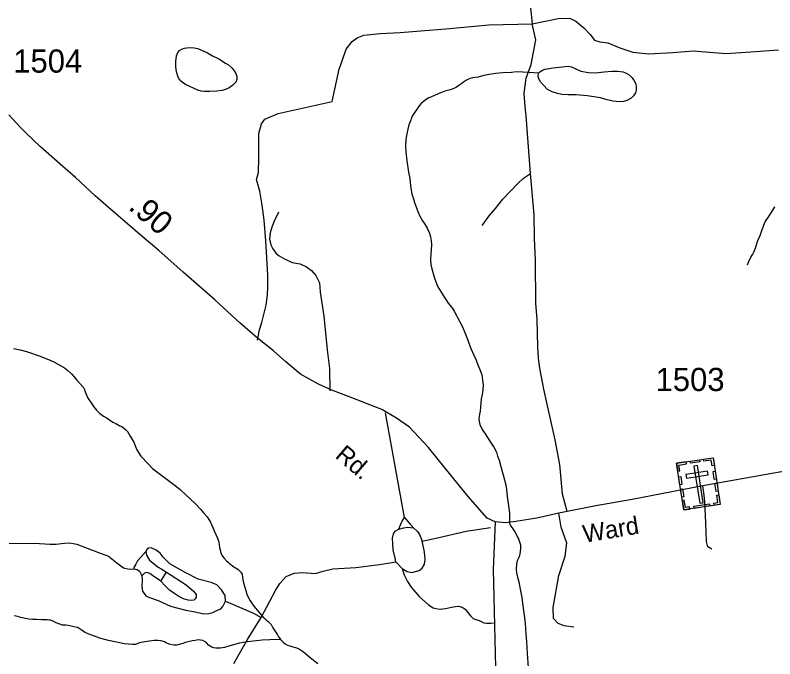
# Model space of a CAD drawing. Extents: x 2220236 to 2384410, y 720751 to 894131.
# Drawn here: x 2318475 to 2322567, y 871598 to 875066 of the extents above; entities that cross this region are included whole.
import ezdxf

# ---------------------------------------------------------------- set-up
doc = ezdxf.new("R2010")
doc.units = 0
for name, color, linetype in [('Exist Cultural Cemetery CELL', 7, 'Continuous'), ('Exist Hydrographic Misc Water Feature', 7, 'Continuous'), ('Exist Hydrographic Pond Under 1500 Sq Ft', 7, 'Continuous'), ('Exist Road Non-System Type 51', 7, 'Continuous'), ('Exist Road Secondary Mileage Hundredths English Label', 7, 'Continuous'), ('Exist Road Secondary Type 51 Attributed', 7, 'Continuous'), ('Exist Road Secondary Type 51 Label', 7, 'Continuous'), ('Exist Road Secondary Type 51 Number Label', 7, 'Continuous')]:
    doc.layers.add(name, color=color, linetype=linetype)

msp = doc.modelspace()

# ---------------------------------------------------------------- linework, layer by layer
at = {"layer": 'Exist Cultural Cemetery CELL'}
for points in [[(2322037.8, 872651.9), (2322234.6, 872682.2), (2322273.4, 872430.6), (2322076.6, 872400.3)], [(2322241.3, 872639.4), (2322230, 872637.7), (2322225.1, 872669.5), (2322185.1, 872663.3), (2322183.4, 872674.3), (2322234.7, 872682.2)], [(2322044.4, 872609.1), (2322055.6, 872610.8), (2322050.7, 872642.6), (2322090.8, 872648.8), (2322089.1, 872659.8), (2322037.8, 872651.9)], [(2322111, 872663.2), (2322162.2, 872671.1), (2322164, 872659.8), (2322112.8, 872651.9)], [(2322150, 872639.6), (2322131.6, 872636.7), (2322162.4, 872436.3), (2322180.9, 872439.1)], [(2322088.5, 872590.9), (2322091.4, 872572.4), (2322207.7, 872590.3), (2322204.9, 872608.8)], [(2322241.1, 872565.4), (2322234.5, 872608.2), (2322245.8, 872610), (2322252.4, 872567.2)], [(2322055.7, 872535.8), (2322049.1, 872578.6), (2322060.3, 872580.4), (2322066.9, 872537.5)], [(2322065.9, 872469.4), (2322059.3, 872512.2), (2322070.6, 872513.9), (2322077.2, 872471.1)], [(2322251.1, 872500.3), (2322244.5, 872543.1), (2322255.8, 872544.8), (2322262.4, 872502)], [(2322240.6, 872425.5), (2322238.9, 872436.9), (2322260.6, 872440.2), (2322254.4, 872480.2), (2322265.4, 872481.9), (2322273.4, 872430.6)], [(2322109.3, 872405.3), (2322107.5, 872416.7), (2322085.8, 872413.3), (2322079.6, 872453.3), (2322068.6, 872451.6), (2322076.5, 872400.3)], [(2322131.6, 872420.3), (2322215.5, 872433.3), (2322217.2, 872422), (2322133.4, 872409.1)]]:
    msp.add_lwpolyline(points, close=True, dxfattribs=at)
at = {"layer": 'Exist Hydrographic Misc Water Feature'}
for points in [[(2321294.3, 874754.7), (2321244.3, 874758.4), (2321210.3, 874758.6), (2321176.2, 874760.4), (2321148.2, 874758.5), (2321102.3, 874756.6), (2321062.2, 874752.6), (2321030.3, 874747.1), (2321000.1, 874741), (2320969.2, 874733.1), (2320952.1, 874730.8), (2320938.8, 874728.7), (2320926.1, 874724.8), (2320916.1, 874721.2), (2320906.3, 874716.6), (2320890.7, 874706.1), (2320880.2, 874699.1), (2320864.1, 874687), (2320852.2, 874679.1), (2320838.3, 874672), (2320818.2, 874664.5), (2320804.1, 874660.8), (2320790.1, 874657), (2320754, 874643.1), (2320718.1, 874626.8), (2320704.1, 874620.4), (2320684, 874609), (2320672.1, 874600.3), (2320662.1, 874590.9), (2320651.1, 874577.2), (2320636.7, 874557), (2320628, 874544.3), (2320623.7, 874537.7), (2320614.1, 874522.5), (2320610.1, 874512.5), (2320610, 874510.7), (2320604, 874496.7), (2320600.1, 874489.1), (2320596, 874474.9), (2320590, 874452.5), (2320584, 874426.8), (2320579.3, 874396.4), (2320578, 874362.6), (2320578.8, 874329.8), (2320583.9, 874282.4), (2320593.9, 874220.6), (2320600.1, 874186.4), (2320603.9, 874146.3), (2320611.9, 874102.2), (2320620, 874076.4), (2320626, 874056.8), (2320636, 874028.6), (2320644, 874008.3), (2320653.9, 873986.7), (2320670, 873958.6), (2320682, 873940.3), (2320693.9, 873918.5), (2320706, 873892.8), (2320712, 873872.5), (2320715.9, 873850.6), (2320717.9, 873830.9), (2320715.9, 873800.4), (2320713.9, 873782.3), (2320712, 873746.2), (2320713.9, 873722.5), (2320719.9, 873698.9), (2320735.9, 873644.5), (2320751.9, 873602.6), (2320778, 873560.2), (2320807.9, 873514.6), (2320827.9, 873490.9), (2320840, 873472.3), (2320869.8, 873414.5), (2320883.9, 873388.1), (2320904, 873338.1), (2320930, 873270.1), (2320945.8, 873234.8), (2320957.9, 873208.1), (2320968, 873182.3), (2320977.9, 873156.5), (2320988, 873128.1), (2320992, 873100.4), (2320995.9, 873072.6), (2320993.9, 873047.9), (2320990, 873022.3), (2320985.9, 872999.9), (2320983.8, 872976.2), (2320979.8, 872932.5), (2320975.9, 872915.9), (2320973.8, 872904.4), (2320973.1, 872892.8), (2320973.7, 872876.4), (2320977.8, 872860.1), (2320989.9, 872834.4), (2321005.9, 872810.5), (2321031.9, 872770.5), (2321053.8, 872738.6)], [(2322420.1, 873721.8), (2322426.8, 873738.5), (2322438, 873762), (2322448.1, 873779.6), (2322454.1, 873789.6), (2322462.1, 873808.2), (2322466.1, 873823.8), (2322476.1, 873852.2), (2322488.2, 873879.7), (2322499.3, 873912.1), (2322516, 873952.3), (2322538.2, 873987.6), (2322556.2, 874016.3), (2322568.1, 874034)], [(2318465.2, 873270.9), (2318501.2, 873264.2), (2318535.7, 873254), (2318609.2, 873228.4), (2318631.1, 873220.3), (2318655.2, 873212.1), (2318683.2, 873198.6), (2318741.4, 873166.4), (2318759.1, 873152.5), (2318780, 873131.9), (2318809.1, 873098.7), (2318843.3, 873060.7), (2318847.3, 873052.7), (2318852.5, 873037.3), (2318857.2, 873024.3), (2318865.1, 873006.6), (2318871.8, 872995.5), (2318883.5, 872977.7), (2318897.1, 872958.7), (2318913.2, 872937.9), (2318929.2, 872922.2), (2318951.3, 872905.9), (2318965.2, 872898.2), (2318983.3, 872886.8), (2319001.2, 872874.3), (2319017.2, 872866), (2319039.3, 872854.5), (2319049.2, 872850.1), (2319069.3, 872834.5), (2319079.2, 872822.5), (2319095.2, 872798.5), (2319105.3, 872780.1), (2319113.3, 872766.5), (2319123.3, 872742.3), (2319129.3, 872728.5), (2319138.8, 872709.3), (2319151.2, 872690.2), (2319191.3, 872649.8), (2319215.4, 872624.6), (2319329.3, 872538.2), (2319363.9, 872510), (2319394.6, 872482.7), (2319444.8, 872434.7), (2319473.3, 872403.9), (2319491.3, 872384), (2319509.3, 872364.3), (2319517.3, 872349.9), (2319527.4, 872333.9), (2319533.3, 872321.7), (2319539.3, 872306.3), (2319547.3, 872287.9), (2319565.3, 872248.4), (2319571.2, 872226.4), (2319575.4, 872198), (2319585.4, 872164), (2319591.3, 872151.8), (2319599.3, 872142.3), (2319613.3, 872126.5), (2319623.3, 872117.9), (2319629.3, 872112.4), (2319653.3, 872094.5), (2319661.3, 872088.3), (2319668.9, 872084.4), (2319675.3, 872079.8), (2319685.3, 872070.4), (2319689.4, 872066.4), (2319693.3, 872060), (2319697.3, 872054.5), (2319699.3, 872036.4), (2319701.4, 872024.3), (2319705.2, 872008), (2319710.8, 871989.3), (2319717.4, 871965.9), (2319723.4, 871946.3), (2319731.3, 871927.9), (2319741.4, 871911.1), (2319761.2, 871882.3), (2319799.3, 871836.2), (2319811.2, 871823.7), (2319819.8, 871815.8), (2319829.4, 871806.2), (2319837.4, 871800.2), (2319843.3, 871793.8), (2319849.3, 871788.2), (2319853.7, 871783.4), (2319863.4, 871765.8), (2319869.3, 871753.9), (2319881.4, 871737.9), (2319887.4, 871728.2), (2319893.3, 871716.2), (2319903.4, 871704.2), (2319906.9, 871700.4)], [(2321053.8, 872738.6), (2321067.9, 872712.2), (2321073.8, 872690.2), (2321081.9, 872668.3), (2321091.9, 872634.3), (2321105.8, 872582.3), (2321117.9, 872536.2), (2321121.8, 872509.9), (2321125.8, 872472.5), (2321131.8, 872421.9), (2321137.8, 872384.3), (2321137.9, 872362.1), (2321137.2, 872335.9), (2321138.5, 872327.7), (2321143.8, 872316.5), (2321150, 872306), (2321155.7, 872298), (2321165.8, 872282), (2321173.1, 872270.1), (2321181.3, 872254), (2321185.7, 872244.2), (2321193.8, 872224.1), (2321197.3, 872211.9), (2321197.8, 872203.7), (2321197.8, 872193.9), (2321195.8, 872174.2), (2321191.8, 872156), (2321185.8, 872141), (2321179.8, 872125.9), (2321175.8, 872110.2), (2321173.9, 872079.7), (2321175.8, 872061.7), (2321181.8, 872038.2), (2321187.8, 872013.8), (2321195.8, 871973.9), (2321203.7, 871928.2), (2321209.7, 871884.3), (2321215.7, 871845.9), (2321221.8, 871790.3), (2321225.7, 871733.9), (2321229.8, 871692.2), (2321233.6, 871627.5), (2321237.7, 871552.3)], [(2319906.9, 871700.4), (2319883.3, 871701.8), (2319847.3, 871700.3), (2319806.2, 871698.6), (2319775.3, 871695.8), (2319757.3, 871694.2), (2319726.1, 871690.6), (2319703.6, 871687), (2319683.2, 871682.2), (2319656.9, 871675.3), (2319625.4, 871666.6), (2319603.3, 871659.9), (2319591.2, 871657), (2319579.2, 871655.7), (2319569, 871655.3), (2319555.2, 871656.3), (2319544.5, 871658.5), (2319535.1, 871662.1), (2319525.8, 871665.9), (2319517.1, 871672), (2319507.1, 871682.4), (2319499.2, 871690.3), (2319485.9, 871697.1), (2319473.2, 871699.8), (2319461.2, 871700.1), (2319445.4, 871697.9), (2319431, 871694.9), (2319407.2, 871689.7), (2319393.1, 871685.9), (2319372.8, 871679.3), (2319363.1, 871676.5), (2319353.2, 871674.3), (2319345, 871672.3), (2319341.1, 871672.2), (2319332.1, 871671.8), (2319321.2, 871673.9), (2319305.2, 871678.1), (2319289.1, 871684), (2319279.1, 871690.2), (2319261, 871696.1), (2319241.2, 871697.7), (2319223.2, 871697.7), (2319198.9, 871694.3), (2319172.8, 871690.7), (2319145.1, 871683.9), (2319123, 871676.4), (2319107, 871675.8), (2319063.9, 871679), (2319021.1, 871687.8), (2318978.5, 871697.5), (2318930.9, 871710.4), (2318902.1, 871720.6), (2318871, 871731.7), (2318849, 871742.2), (2318831.1, 871753.9), (2318818.9, 871762.4), (2318811, 871766.3), (2318799, 871769.8), (2318783.1, 871773.3), (2318760.9, 871778), (2318747, 871780.1), (2318733, 871780.3), (2318729, 871780.1), (2318715, 871784.3), (2318705, 871788.1), (2318693, 871794.2), (2318685, 871797.9), (2318674.8, 871802.5), (2318664.9, 871806.1), (2318657.4, 871807.4), (2318648.4, 871808.8), (2318635, 871809.1), (2318617, 871808.3), (2318589.5, 871809.6), (2318568.9, 871810.4), (2318549, 871812.1), (2318528.9, 871815.3), (2318499, 871822.3), (2318489, 871826.1), (2318468.8, 871830.1)], [(2319906.9, 871700.4), (2319911.3, 871695.6), (2319919.3, 871687.7), (2319929.4, 871679.9), (2319942.1, 871672.2), (2319955.3, 871667.9), (2319971.3, 871663.6), (2319985.4, 871660.2), (2319995.8, 871656.4), (2320007.2, 871650.3), (2320027.4, 871636.3), (2320063.3, 871605.7), (2320105.4, 871573.9)]]:
    msp.add_lwpolyline(points, dxfattribs=at)
at = {"layer": 'Exist Hydrographic Pond Under 1500 Sq Ft'}
for points in [[(2319344.3, 874847.8), (2319351.6, 874864.5), (2319359.7, 874875.6), (2319373.4, 874883.6), (2319387.8, 874889), (2319411.8, 874892.6), (2319438.7, 874891.1), (2319459.7, 874887.1), (2319511.7, 874862.8), (2319537.7, 874848.3), (2319571.4, 874830.9), (2319607.8, 874808.6), (2319623.8, 874798.6), (2319643.1, 874781.4), (2319654.1, 874767), (2319662.9, 874751.8), (2319668.5, 874736.4), (2319668.4, 874720), (2319663.8, 874705), (2319648.3, 874689.6), (2319627.9, 874674.9), (2319607.8, 874665.9), (2319587.8, 874660.9), (2319562.1, 874657.4), (2319523.6, 874655.1), (2319495, 874655.5), (2319477.5, 874657.2), (2319459.7, 874663), (2319395.7, 874690.8), (2319376.6, 874703), (2319361.6, 874716.4), (2319353.8, 874732.5), (2319343.6, 874760.9), (2319339.7, 874788.6), (2319340.3, 874817.4), (2319344.3, 874847.8)], [(2321294.3, 874754.7), (2321301.2, 874761.6), (2321316.4, 874769.6), (2321330.2, 874775), (2321372.3, 874782.5), (2321454.4, 874792.5), (2321472.3, 874789), (2321494.4, 874776.9), (2321522.3, 874764.8), (2321564.3, 874756.8), (2321600.4, 874755), (2321648.3, 874761), (2321688.4, 874765), (2321719.2, 874764.7), (2321750.4, 874761.2), (2321766.3, 874754.4), (2321782.5, 874744.3), (2321798.3, 874729.3), (2321810, 874713.4), (2321818.4, 874696.6), (2321821, 874681.9), (2321820.4, 874663), (2321815.8, 874648), (2321806.5, 874632.8), (2321793.8, 874620.1), (2321770.5, 874606.8), (2321751.9, 874601.2), (2321730.4, 874598.7), (2321694.4, 874602.8), (2321656.4, 874612.9), (2321628.3, 874620.7), (2321556.4, 874632.6), (2321496.4, 874636.5), (2321454.4, 874636.6), (2321420.3, 874638.4), (2321396.2, 874644.8), (2321368.3, 874652.7), (2321342.3, 874666.4), (2321320.2, 874688.5), (2321304.2, 874706.7), (2321296.3, 874724.4), (2321292.2, 874736.6), (2321294.3, 874754.7)]]:
    msp.add_lwpolyline(points, dxfattribs=at)
at = {"layer": 'Exist Road Non-System Type 51'}
for p, q in [((2320573, 872360.6), (2320470.2, 872923.1)), ((2320525.5, 872121.6), (2320560.5, 872085.2)), ((2319259.1, 872016.1), (2319290.7, 872065.3))]:
    msp.add_line(p, q, dxfattribs=at)
for points in [[(2321349.1, 876531.5), (2321291.2, 876528), (2321266.6, 876522.7), (2321240.2, 876513.9), (2321224.4, 876506.9), (2321206.9, 876492.8), (2321194.6, 876468.2), (2321191, 876452.4), (2321187.5, 876424.3), (2321187.5, 876382.1), (2321185.8, 876361), (2321194.6, 876285.4), (2321199.8, 876137.8), (2321210.4, 875926.9), (2321220.9, 875751.1), (2321233.2, 875603.5), (2321233.2, 875447), (2321242, 875294.1), (2321247.3, 875141.2), (2321259.8, 875019.9)], [(2319780.8, 873315), (2319786, 873341.4), (2319788.7, 873366), (2319804.5, 873409.9), (2319827.3, 873503.1), (2319834.3, 873559.3), (2319836.1, 873603.3), (2319836.1, 873666.5), (2319825.6, 873851.1), (2319816.8, 873961.8), (2319806.2, 874042.7), (2319792.2, 874118.3), (2319774.6, 874181.5), (2319785.2, 874218.4), (2319786.9, 874297.5), (2319786.9, 874429.4), (2319801, 874480.3), (2319820.3, 874506.7), (2319892.3, 874536.6), (2320183, 874601.6), (2320219.9, 874775.6), (2320235.7, 874819.6), (2320258.5, 874882.8), (2320290.2, 874925), (2320316.5, 874944.3), (2320353.4, 874958.4), (2320441.2, 874967.2), (2320548.4, 874972.5), (2320659.9, 874983), (2320795.2, 874993.6), (2321027, 875014.7), (2321259.8, 875019.9)], [(2321250.2, 874214), (2321228.1, 874524.3), (2321222.9, 874575.2), (2321217.6, 874643.8), (2321228.1, 874726.4), (2321254.5, 874800.2), (2321279.8, 874933.8), (2321259.8, 875019.9)], [(2321259.8, 875019.9), (2321400.3, 875048), (2321461.8, 875049.8), (2321495.1, 875034), (2321539, 874998.8), (2321572.4, 874961.9), (2321595.3, 874932), (2321625.1, 874923.3), (2321667.9, 874918), (2321732.3, 874889.9), (2321802.5, 874867), (2321886.8, 874858.2), (2322018.6, 874865.2), (2322127.5, 874874), (2322304, 874860), (2322437.5, 874868.8), (2322586.8, 874879.3)], [(2320991.4, 873933.3), (2321028.7, 873985.9), (2321062.3, 874024.1), (2321101.9, 874074.5), (2321182.8, 874159.5), (2321212.5, 874187.7), (2321250.2, 874214)], [(2321447.7, 872392.2), (2321423.1, 872485.4), (2321409, 872646.3), (2321383.6, 872778.1), (2321364.8, 872865.8), (2321343.8, 872953.5), (2321322.7, 873051.3), (2321301.5, 873164.9), (2321294.9, 873218.8), (2321290.2, 873278.9), (2321286.7, 873426.8), (2321279.7, 873514.6), (2321277.3, 873744.5), (2321272, 873864.4), (2321270.6, 873990.4), (2321250.2, 874214)], [(2319894.1, 874005.8), (2319869.5, 873956.5), (2319857.2, 873924.9), (2319848.4, 873893.3), (2319844.9, 873859.9), (2319851.9, 873828.2), (2319862.4, 873807.1), (2319880, 873782.5), (2319897.6, 873770.2), (2319922.2, 873756.2), (2319967.8, 873733.3), (2320010, 873726.3), (2320045.1, 873710.5), (2320071.5, 873691.1), (2320094.3, 873663), (2320113.6, 873624.4), (2320117.1, 873573.4), (2320138.2, 873445.1), (2320155.8, 873264), (2320169, 873162.1), (2320170.7, 873042.6)], [(2322227.6, 872188.4), (2322206.5, 872202.4), (2322199.5, 872230.5), (2322196, 872330.7), (2322191, 872442.6), (2322186.7, 872480.4), (2322179.3, 872531.1)], [(2320541, 872297.7), (2320550.3, 872319.6), (2320558.9, 872340.7), (2320573, 872360.6)], [(2320573, 872360.6), (2320590.9, 872338.3), (2320603.4, 872324.3), (2320620.6, 872304)], [(2321483.7, 871768.3), (2321432.8, 871775.3), (2321399.4, 871789.4), (2321374.8, 871815.7), (2321373.1, 871875.5), (2321402.9, 872047.7), (2321438.1, 872151.4), (2321446.8, 872221.7), (2321416.7, 872308.5), (2321403.8, 872383.5)], [(2320525.5, 872121.6), (2320521.4, 872140.7), (2320511.3, 872185.2), (2320508.9, 872219.6), (2320508.2, 872247.7), (2320512.8, 872272.7), (2320521.1, 872285.5), (2320541, 872297.7)], [(2320541, 872297.7), (2320568.3, 872304), (2320590.1, 872307.9), (2320620.6, 872304)], [(2320620.6, 872304), (2320642.4, 872284.4), (2320653.7, 872268.2), (2320667.8, 872232.3)], [(2320667.8, 872232.3), (2320734.6, 872246.4), (2320904.9, 872286.8), (2321034.9, 872306.1)], [(2320560.5, 872085.2), (2320586.2, 872068.8), (2320611, 872063.9), (2320651, 872075.1), (2320666.7, 872086.4), (2320680.3, 872108.6), (2320684.2, 872132.6), (2320682.3, 872156.3), (2320678.4, 872184.4), (2320667.8, 872232.3)], [(2318443, 872219.6), (2318578.2, 872221.3), (2318660.8, 872216), (2318694.1, 872216), (2318739.8, 872221.3), (2318767.9, 872223.1), (2318806.6, 872216), (2318862.8, 872194.9), (2318924.2, 872172.1), (2318976.9, 872151), (2319022.6, 872115.9), (2319057.7, 872089.5), (2319089.4, 872080.7), (2319113.9, 872082.5)], [(2319608.6, 871908.9), (2319606.9, 871938.8), (2319585.8, 871970.4), (2319561.2, 871996.8), (2319531.3, 872009.1), (2319461.1, 872028.4), (2319390.8, 872063.6), (2319308.3, 872111), (2319271.4, 872146.2), (2319255.6, 872167.3), (2319234.5, 872183.1), (2319208.1, 872196.1), (2319192.3, 872195.4), (2319185.7, 872189.9), (2319178.7, 872177.5)], [(2319178.7, 872177.5), (2319151.6, 872146.8), (2319134.2, 872126.5), (2319124.1, 872109.1), (2319114.6, 872090.2), (2319113.9, 872082.5)], [(2319178.7, 872177.5), (2319182.8, 872156.9), (2319199.4, 872130.4), (2319245.8, 872093.1), (2319261, 872083), (2319290.7, 872065.3)], [(2319800.1, 871821), (2319877.4, 871966.9), (2319900.2, 872003.8), (2319935.3, 872042.5), (2319977.5, 872060), (2320021.4, 872063.6), (2320093.4, 872058.3), (2320133.8, 872070.6), (2320186.5, 872082.9), (2320309.5, 872089.9), (2320437.7, 872107.5), (2320481.6, 872114.5), (2320525.5, 872121.6)], [(2319113.9, 872082.5), (2319132.6, 872079.4), (2319144.9, 872070.6), (2319157.2, 872046)], [(2319290.7, 872065.3), (2319396.1, 871996.8), (2319434.7, 871963.4), (2319450.5, 871945.8), (2319450.5, 871930), (2319445.3, 871921.2), (2319436.5, 871914.2), (2319424.2, 871912.4), (2319406.6, 871914.2), (2319382, 871921.2), (2319357.4, 871933.5), (2319329.3, 871952.8), (2319306.5, 871968.6), (2319283.7, 871991.5), (2319259.1, 872016.1)], [(2320560.5, 872085.2), (2320570, 872050.7), (2320587.6, 872014.3), (2320607.5, 871985.1), (2320650.8, 871934.7), (2320701.2, 871889), (2320725.8, 871872.6), (2320741, 871870.2), (2320764.4, 871865.5), (2320793.7, 871869), (2320825.3, 871876.1), (2320846.4, 871880.8), (2320862.8, 871881.9), (2320882.7, 871877.3), (2320899.1, 871866.7), (2320913.1, 871848), (2320928.4, 871830.4), (2320942.4, 871816.3), (2320956.5, 871810.5), (2320974, 871804.6), (2320999.8, 871791.7), (2321013.9, 871790.5), (2321037.3, 871790.5), (2321051.3, 871791.7)], [(2319259.1, 872016.1), (2319215.2, 872047.7), (2319201.1, 872058.3), (2319183.5, 872063.6), (2319171.9, 872060.5), (2319157.2, 872046)], [(2319157.2, 872046), (2319159, 872024.9), (2319157.2, 871988), (2319160.7, 871963.4), (2319178.4, 871937.9), (2319199.4, 871928.2), (2319245, 871912.4), (2319311.8, 871882.5), (2319394.4, 871860.3), (2319434.7, 871852.6), (2319490.9, 871840.3), (2319519, 871842.1), (2319540.1, 871847.4), (2319561.2, 871857.9), (2319582.3, 871868.5), (2319592.8, 871880.8), (2319608.6, 871908.9)], [(2319608.6, 871908.9), (2319670.2, 871882.8), (2319757.9, 871843.9), (2319800.1, 871821)], [(2319652.5, 871573.2), (2319726.3, 871703.2), (2319800.1, 871821)]]:
    msp.add_lwpolyline(points, dxfattribs=at)
at = {"layer": 'Exist Road Secondary Type 51 Attributed'}
for points in [[(2321060.5, 872335.9), (2321018.1, 872356.4), (2320915.3, 872473.3), (2320792, 872626.2), (2320701.4, 872736.7), (2320648.8, 872793.2), (2320598.7, 872845.9), (2320529.3, 872896), (2320450.9, 872942.2), (2320278.8, 873009), (2320180.5, 873046.3), (2320109.8, 873078.4), (2320057.2, 873106.7), (2320012.2, 873132.4), (2319932.5, 873197.9), (2319865.7, 873258.3), (2319780.9, 873326.4), (2319687.2, 873407.3), (2319550.3, 873531.9), (2319379.5, 873680.9), (2319248.4, 873797.9), (2319159.1, 873873.6), (2319028.1, 873986.7), (2318962.6, 874043.2), (2318906.1, 874093.3), (2318799.4, 874191), (2318716.6, 874262.9), (2318611.2, 874356.7), (2318531.7, 874431.7), (2318505.4, 874459.9), (2318441.6, 874528.9)], [(2322768.6, 872634.8), (2322562.2, 872597.9), (2322179.3, 872531.1), (2322067.8, 872508.2), (2321799, 872457.3), (2321602.3, 872422.1), (2321447.7, 872392.2), (2321403.8, 872383.5), (2321285.2, 872357.1), (2321171.1, 872337.8), (2321117, 872332), (2321060.5, 872335.9)], [(2321060.5, 872335.9), (2321050.2, 872080.2), (2321062.2, 871552.1), (2321052.8, 871389), (2321042.8, 871239.2), (2321010.3, 871121.5), (2320968.2, 871031.8), (2320943.6, 870984.4), (2320906.7, 870912.3), (2320849.6, 870792.8), (2320816.2, 870713.7), (2320782.9, 870627.6), (2320756.5, 870543.2), (2320739, 870436), (2320714.4, 870300.6), (2320647.6, 869833.1), (2320640.6, 869775.1), (2320639.7, 869694.3), (2320639.7, 869632.7), (2320648.5, 869420.1), (2320653.8, 869258.4)]]:
    msp.add_lwpolyline(points, dxfattribs=at)

# ---------------------------------------------------------------- texts
at = {"layer": 'Exist Road Secondary Mileage Hundredths English Label'}
msp.add_text('.90', height=125, rotation=319.2142, dxfattribs=at).set_placement((2319079.4, 874025))
at = {"layer": 'Exist Road Secondary Type 51 Label'}
for s, rotation, p in [('Rd.', 319.7056, (2320193.1, 872685.6)), ('Ward', 9.5356, (2321541.5, 872223.4))]:
    msp.add_text(s, height=95, rotation=rotation, dxfattribs=at).set_placement(p)
at = {"layer": 'Exist Road Secondary Type 51 Number Label'}
for s, p in [('1504', (2318464.4, 874756.9)), ('1503', (2321924.5, 873041.2))]:
    msp.add_text(s, height=125, dxfattribs=at).set_placement(p)

doc.saveas('drawing.dxf')
